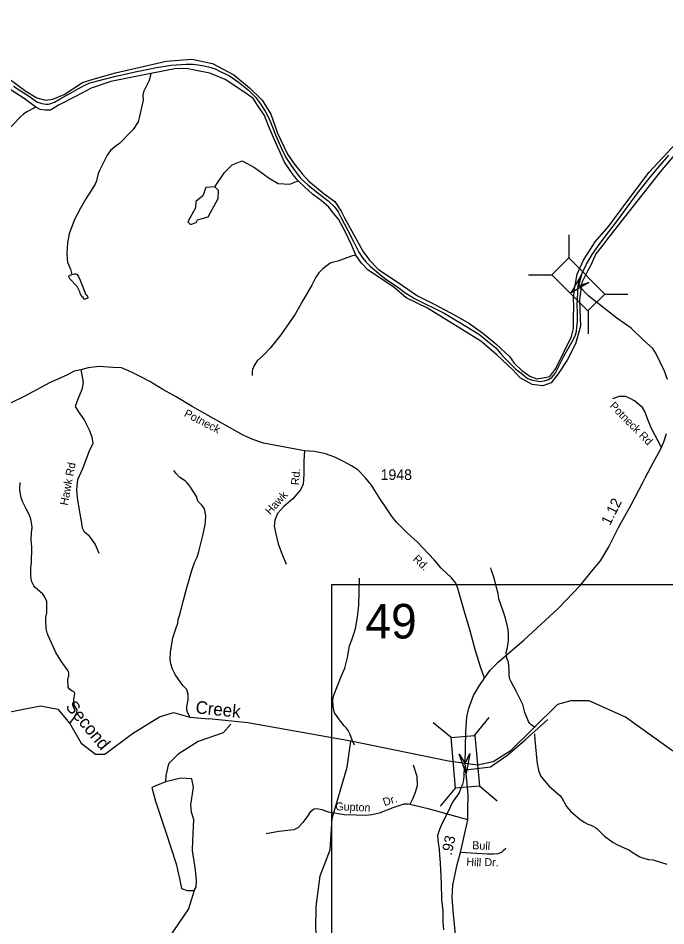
# Model space of a CAD drawing. Extents: x 1473865 to 1648260, y 639067 to 773536.
# Drawn here: x 1546474 to 1554159, y 733795 to 744565 of the extents above; entities that cross this region are included whole.
import ezdxf

# ---------------------------------------------------------------- set-up
doc = ezdxf.new("R2010")
doc.units = 0
for name, color, linetype in [('Exist Boundary Political CountyLine', 7, 'Continuous'), ('Exist Hydrographic Creek Single Shore', 7, 'Continuous'), ('Exist Hydrographic Creek Single Shore Label', 7, 'Continuous'), ('Exist Hydrographic Misc Water Feature', 7, 'Continuous'), ('Exist Hydrographic Pond Under 1500 Sq Ft', 7, 'Continuous'), ('Exist Hydrographic River Shore', 7, 'Continuous'), ('Exist Road Non-System Type 51', 7, 'Continuous'), ('Exist Road Non-System Type 51 Label', 7, 'Continuous'), ('Exist Road Primary US Attributed', 7, 'Continuous'), ('Exist Road Primary US Mileage Hundredths English Label', 7, 'Continuous'), ('Exist Road Primary US Structure Standard Bridge CELL', 7, 'Continuous'), ('Exist Road Secondary Structure Standard Bridge Attributed CELL', 7, 'Continuous'), ('Exist Road Secondary Structure Standard Bridge Number Label', 7, 'Continuous'), ('Exist Road Secondary Type 51 Attributed', 7, 'Continuous'), ('Exist Road Secondary Type 51 Label', 7, 'Continuous'), ('Exist Road Secondary Type 51 Number Label', 7, 'Continuous'), ('Map Preparation Inset Cut Line', 7, 'Continuous')]:
    doc.layers.add(name, color=color, linetype=linetype)

msp = doc.modelspace()

# ---------------------------------------------------------------- linework, layer by layer
at = {"layer": 'Exist Boundary Political CountyLine'}
for points in [[(1546754, 743551), (1546801, 743545), (1546835, 743545), (1546862, 743551), (1546904, 743568), (1546974, 743606), (1547086, 743670), (1547198, 743733), (1547266, 743771), (1547325, 743798), (1547405, 743819), (1547618, 743874), (1547863, 743929), (1548097, 743974), (1548289, 744008), (1548469, 744020), (1548552, 744018), (1548663, 744005), (1548734, 743986), (1548810, 743965), (1548872, 743934), (1548982, 743879), (1549090, 743805), (1549206, 743712), (1549293, 743625), (1549355, 743539), (1549406, 743462), (1549456, 743361), (1549529, 743179), (1549599, 743019), (1549650, 742913), (1549712, 742818), (1549761, 742748), (1549826, 742668), (1549917, 742583), (1550050, 742478), (1550153, 742399), (1550233, 742321), (1550272, 742268), (1550310, 742190), (1550382, 742055), (1550454, 741916), (1550516, 741787), (1550562, 741717), (1550598, 741675), (1550655, 741618), (1550819, 741482), (1550978, 741373), (1551062, 741311), (1551177, 741237), (1551529, 741064), (1551805, 740899), (1551951, 740806), (1552044, 740732), (1552140, 740652), (1552221, 740557), (1552375, 740405), (1552462, 740337), (1552517, 740291), (1552576, 740270), (1552625, 740261), (1552665, 740253), (1552718, 740263), (1552768, 740278), (1552807, 740303), (1552845, 740348), (1552949, 740555), (1553045, 740720), (1553082, 740796), (1553097, 740848), (1553104, 740903), (1553110, 740963), (1553110, 741055), (1553105, 741174), (1553115, 741301), (1553120, 741391), (1553132, 741451), (1553167, 741540), (1553218, 741647), (1553286, 741761), (1553380, 741894), (1553587, 742163), (1553746, 742387), (1553839, 742507), (1553977, 742683), (1554080, 742805), (1554194, 742941)], [(1546419, 743760), (1546610, 743634), (1546695, 743574), (1546754, 743551)]]:
    msp.add_lwpolyline(points, dxfattribs=at)
at = {"layer": 'Exist Hydrographic Creek Single Shore'}
for points in [[(1555048, 735718), (1554600, 735690), (1554227, 735881), (1553679, 736273), (1553249, 736466), (1553032, 736467), (1552873, 736421), (1552310, 735869), (1552111, 735741), (1551926, 735701), (1551778, 735723)], [(1545565, 735584), (1545599, 735619), (1545747, 736040), (1545857, 736156), (1546051, 736270), (1546741, 736406), (1546947, 736366), (1547086, 736195), (1547221, 735964), (1547392, 735833), (1547503, 735833), (1547832, 736076), (1548152, 736277), (1548319, 736326), (1548511, 736272), (1548735, 736252)], [(1550423, 735985), (1549201, 736203), (1548735, 736252)], [(1551778, 735723), (1551580, 735750), (1550423, 735985)]]:
    msp.add_lwpolyline(points, dxfattribs=at)
at = {"layer": 'Exist Hydrographic Misc Water Feature'}
for points in [[(1548050, 743910), (1548030, 743824), (1547972, 743713), (1547963, 743690), (1547954, 743650), (1547957, 743594), (1547912, 743383), (1547899, 743335), (1547839, 743245), (1547812, 743215), (1547681, 743083), (1547620, 743039), (1547571, 742995), (1547532, 742938), (1547444, 742766), (1547429, 742731), (1547421, 742707), (1547403, 742635), (1547388, 742596), (1547278, 742422), (1547216, 742312), (1547143, 742176), (1547081, 742007), (1547061, 741900), (1547051, 741772), (1547054, 741700), (1547061, 741668), (1547095, 741587), (1547110, 741522)], [(1546686, 743509), (1546578, 743454), (1546537, 743425), (1546504, 743394), (1546322, 743203), (1546285, 743151), (1546247, 743080), (1546223, 743003), (1546214, 742957), (1546193, 742817), (1546193, 742748), (1546209, 742551), (1546212, 742519), (1546223, 742447), (1546255, 742302), (1546289, 742190), (1546316, 742135), (1546326, 742053), (1546325, 742021), (1546328, 741989), (1546335, 741925), (1546375, 741748)], [(1548809, 742563), (1548921, 742734), (1549014, 742824), (1549131, 742874), (1549278, 742795), (1549454, 742665), (1549560, 742603), (1549698, 742595), (1549798, 742635)], [(1550481, 741752), (1550443, 741744), (1550419, 741737), (1550266, 741681), (1550201, 741666), (1550177, 741657), (1550088, 741590), (1550043, 741542), (1550007, 741491), (1549957, 741396), (1549853, 741215), (1549759, 741053), (1549726, 741000), (1549592, 740809), (1549466, 740648), (1549384, 740566), (1549311, 740498), (1549274, 740445), (1549256, 740397), (1549252, 740373), (1549251, 740325)], [(1547110, 741522), (1547142, 741530), (1547158, 741530), (1547174, 741523), (1547187, 741505), (1547201, 741477), (1547265, 741315), (1547273, 741291), (1547287, 741281), (1547304, 741245), (1547262, 741227), (1547244, 741250), (1547230, 741262), (1547211, 741297), (1547205, 741317), (1547175, 741381), (1547089, 741471), (1547077, 741496), (1547077, 741504), (1547084, 741511), (1547110, 741522)], [(1548511, 736272), (1548484, 736329), (1548477, 736354), (1548476, 736394), (1548492, 736481), (1548492, 736521), (1548491, 736541), (1548474, 736601), (1548429, 736647), (1548338, 736777), (1548304, 736841), (1548285, 736906), (1548278, 736956), (1548280, 737042), (1548308, 737213), (1548351, 737332), (1548368, 737388), (1548373, 737427), (1548395, 737507), (1548434, 737642), (1548481, 737820), (1548534, 738011), (1548551, 738059), (1548568, 738106), (1548598, 738170), (1548617, 738236), (1548670, 738444), (1548695, 738559), (1548699, 738591), (1548701, 738663), (1548685, 738743), (1548656, 738784), (1548605, 738833), (1548589, 738888), (1548528, 738987), (1548499, 739028), (1548474, 739056), (1548454, 739075), (1548391, 739116), (1548348, 739163), (1548323, 739200)], [(1547086, 736195), (1547153, 736289), (1547172, 736328), (1547173, 736360), (1547138, 736417), (1547136, 736485), (1547145, 736549), (1547143, 736564), (1547130, 736575), (1547114, 736579), (1547082, 736604), (1547068, 736628), (1547065, 736715), (1547069, 736746), (1547074, 736754), (1547074, 736794), (1547071, 736810), (1547057, 736835), (1546986, 736936), (1546920, 737038), (1546829, 737240), (1546817, 737272), (1546806, 737320), (1546801, 737420), (1546803, 737452), (1546815, 737509), (1546814, 737648), (1546783, 737707), (1546766, 737729), (1546736, 737760), (1546675, 737811), (1546660, 737831), (1546637, 737876), (1546631, 737896), (1546628, 737912), (1546623, 737960), (1546626, 738041), (1546633, 738105), (1546636, 738276), (1546634, 738344), (1546630, 738358), (1546633, 738476), (1546637, 738484), (1546640, 738524), (1546624, 738624), (1546605, 738676), (1546571, 738745), (1546540, 738798), (1546525, 738830), (1546510, 738878), (1546503, 738919), (1546496, 738967), (1546498, 739055)], [(1552609, 736149), (1552561, 736180), (1552544, 736198), (1552528, 736220), (1552486, 736327), (1552463, 736420), (1552382, 736578), (1552325, 736691), (1552309, 736723), (1552299, 736772), (1552300, 736835), (1552290, 736924), (1552271, 736972), (1552265, 737040), (1552282, 737097), (1552292, 737179), (1552293, 737243), (1552287, 737308), (1552280, 737348), (1552258, 737444), (1552230, 737530), (1552179, 737674), (1552168, 737738), (1552150, 737810), (1552124, 737907), (1552117, 737931), (1552089, 738012), (1552081, 738044)], [(1550465, 735941), (1550437, 736000), (1550410, 736072), (1550389, 736113), (1550366, 736145), (1550343, 736168), (1550310, 736209), (1550228, 736324), (1550210, 736393), (1550206, 736481), (1550221, 736532), (1550306, 736754), (1550352, 736853), (1550382, 736978), (1550406, 737116), (1550432, 737187), (1550457, 737259), (1550475, 737322), (1550502, 737457), (1550517, 737601), (1550524, 737921)], [(1548999, 736187), (1548905, 736084), (1548609, 735983), (1548371, 735833), (1548259, 735716), (1548228, 735579), (1548221, 735505)], [(1552599, 736072), (1552605, 736001), (1552627, 735752), (1552631, 735720), (1552647, 735641), (1552672, 735574), (1552718, 735514), (1552775, 735453), (1552902, 735340), (1552924, 735314), (1552979, 735212), (1553033, 735154), (1553081, 735108), (1553139, 735063), (1553191, 735026), (1553227, 735007), (1553258, 734994), (1553274, 734990), (1553330, 734958), (1553345, 734946), (1553431, 734860), (1553535, 734784), (1553594, 734752), (1553728, 734693), (1553771, 734660), (1553850, 734616), (1553882, 734604), (1553953, 734582), (1554009, 734577), (1554033, 734570), (1554172, 734529)], [(1549559, 731380), (1549561, 731395), (1549624, 731803), (1549829, 732150), (1550014, 732799), (1550027, 733071), (1550053, 733123), (1550066, 733422), (1550005, 733748), (1550009, 734024), (1550056, 734390), (1550178, 734696), (1550200, 735070), (1550377, 735677), (1550423, 735985)], [(1551766, 735684), (1551763, 735573), (1551758, 735533), (1551754, 735509), (1551745, 735477), (1551728, 735430), (1551705, 735374), (1551637, 735275), (1551632, 735272), (1551599, 735205), (1551494, 734987), (1551473, 734940), (1551464, 734916), (1551451, 734869), (1551456, 734779), (1551468, 734705), (1551475, 734635), (1551482, 734544), (1551494, 734296), (1551496, 734109), (1551511, 733972), (1551512, 733844), (1551522, 733748)], [(1548221, 735505), (1548060, 735436), (1548104, 735275), (1548226, 734905), (1548349, 734531), (1548389, 734358), (1548412, 734240), (1548481, 734213), (1548562, 734215), (1548587, 734253), (1548591, 734334), (1548578, 734459), (1548544, 734691), (1548548, 734803), (1548557, 735056), (1548530, 735145), (1548524, 735230), (1548553, 735439), (1548535, 735538), (1548405, 735549), (1548221, 735505)], [(1548562, 734215), (1548496, 733999), (1548216, 733584), (1547935, 733146), (1547846, 732322), (1548009, 731419)]]:
    msp.add_lwpolyline(points, dxfattribs=at)
at = {"layer": 'Exist Hydrographic Pond Under 1500 Sq Ft'}
msp.add_lwpolyline([(1548809, 742563), (1548701, 742555), (1548666, 742457), (1548582, 742390), (1548580, 742314), (1548486, 742149), (1548519, 742115), (1548586, 742140), (1548603, 742173), (1548729, 742206), (1548849, 742427), (1548850, 742519), (1548809, 742563)], dxfattribs=at)
at = {"layer": 'Exist Hydrographic River Shore'}
for points in [[(1546686, 743509), (1546546, 743612), (1546019, 743948), (1545889, 744024), (1545749, 744082), (1545641, 744124), (1545521, 744150), (1545415, 744176), (1545349, 744192), (1545253, 744262), (1545109, 744384), (1545016, 744521), (1544984, 744565)], [(1546350, 743856), (1546566, 743698), (1546696, 743618), (1546800, 743594), (1546884, 743602), (1547020, 743658), (1547236, 743800), (1547364, 743840), (1547629, 743916), (1547973, 743994), (1548230, 744053), (1548536, 744077), (1548782, 744027), (1549032, 743892), (1549220, 743740), (1549370, 743592), (1549474, 743424), (1549552, 743200), (1549668, 742951), (1549748, 742835), (1549844, 742719), (1549924, 742631), (1550106, 742481), (1550230, 742389), (1550306, 742277), (1550348, 742197), (1550563, 741801), (1550643, 741693), (1550749, 741582), (1550983, 741430), (1551214, 741272), (1551412, 741170), (1551662, 741037), (1551822, 740945), (1551984, 740831), (1552142, 740701), (1552305, 740549), (1552359, 740472), (1552449, 740386), (1552547, 740318), (1552629, 740286), (1552699, 740298), (1552783, 740314), (1552855, 740410), (1552939, 740587), (1553040, 740787), (1553062, 740881), (1553064, 741016), (1553066, 741142), (1553064, 741242), (1553074, 741352), (1553086, 741416)], [(1548050, 743910), (1547573, 743812), (1547341, 743734), (1547163, 743638), (1546953, 743532), (1546859, 743474), (1546795, 743472), (1546736, 743482), (1546686, 743509)], [(1549798, 742635), (1549738, 742705), (1549634, 742855), (1549502, 743151), (1549446, 743287), (1549396, 743411), (1549320, 743519), (1549262, 743611), (1549164, 743685), (1548929, 743838), (1548749, 743914), (1548585, 743946), (1548471, 743966), (1548335, 743962), (1548050, 743910)], [(1553086, 741416), (1553107, 741528), (1553181, 741693), (1553319, 741911), (1553481, 742099), (1553697, 742384), (1553961, 742736), (1554336, 743142), (1554494, 743301), (1554598, 743373), (1554764, 743453), (1554884, 743477), (1554982, 743479), (1555072, 743473), (1555273, 743441), (1555441, 743395), (1555698, 743337)], [(1555698, 743259), (1555544, 743299), (1555316, 743345), (1555174, 743391), (1555046, 743409), (1554932, 743393), (1554824, 743379), (1554643, 743287), (1554327, 743023), (1554093, 742742), (1553495, 741982), (1553407, 741866), (1553329, 741768), (1553267, 741636), (1553221, 741546), (1553163, 741429), (1553153, 741383)], [(1550481, 741752), (1550433, 741868), (1550349, 742040), (1550277, 742182), (1550213, 742256), (1550161, 742322), (1550069, 742402), (1549965, 742476), (1549873, 742564), (1549798, 742635)], [(1553153, 741383), (1553135, 741219), (1553145, 740909), (1553085, 740700), (1552989, 740508), (1552881, 740344), (1552798, 740239), (1552698, 740201), (1552574, 740219), (1552432, 740297), (1552342, 740391), (1552152, 740569), (1551964, 740731), (1551330, 741123), (1551078, 741248), (1550932, 741372), (1550770, 741482), (1550623, 741579), (1550547, 741657), (1550481, 741752)]]:
    msp.add_lwpolyline(points, dxfattribs=at)
at = {"layer": 'Exist Road Non-System Type 51'}
for points in [[(1547218, 740393), (1547228, 740332), (1547245, 740244), (1547229, 740159), (1547184, 740046), (1547152, 739956), (1547200, 739883), (1547259, 739799), (1547318, 739681), (1547350, 739596), (1547361, 739517), (1547314, 739421), (1547237, 739219), (1547180, 739089), (1547168, 738971), (1547174, 738872), (1547198, 738728), (1547223, 738595), (1547234, 738519), (1547255, 738479), (1547309, 738430), (1547387, 738321), (1547431, 738216)], [(1553785, 740023), (1553734, 740052), (1553680, 740077), (1553604, 740078), (1553524, 740047)], [(1554111, 739465), (1553983, 739704), (1553945, 739803), (1553927, 739855), (1553908, 739898), (1553883, 739944), (1553839, 739983), (1553785, 740023)], [(1549871, 739433), (1549865, 739311), (1549865, 739153), (1549856, 739037), (1549823, 738969), (1549732, 738863), (1549624, 738768), (1549553, 738689), (1549520, 738609), (1549511, 738536), (1549532, 738446), (1549559, 738328), (1549604, 738215), (1549653, 738085)], [(1551786, 735645), (1552080, 735683), (1552285, 735825), (1552491, 736002), (1552760, 736243)], [(1551160, 735704), (1551203, 735571), (1551207, 735458), (1551185, 735379), (1551158, 735308), (1551122, 735236)], [(1551122, 735236), (1551102, 735241), (1551052, 735238), (1550921, 735196), (1550758, 735134), (1550670, 735111), (1550600, 735106), (1550486, 735108), (1550342, 735114), (1550157, 735144), (1550081, 735171), (1550015, 735184), (1549981, 735179), (1549935, 735141), (1549906, 735096), (1549853, 735020), (1549792, 734959), (1549744, 734936), (1549566, 734914), (1549417, 734888)], [(1551808, 735053), (1551355, 735180), (1551122, 735236)], [(1552260, 734713), (1552231, 734691), (1552209, 734667), (1552167, 734650), (1552115, 734647), (1552043, 734647), (1551723, 734664)]]:
    msp.add_lwpolyline(points, dxfattribs=at)
at = {"layer": 'Exist Road Primary US Attributed'}
for points in [[(1554177, 740279), (1554143, 740376), (1554090, 740485), (1554043, 740582), (1554003, 740644), (1553894, 740744), (1553746, 740888), (1553668, 740941), (1553577, 741007), (1553244, 741268), (1553121, 741395)], [(1552006, 736736), (1552075, 736829), (1552168, 736922), (1552477, 737188), (1552880, 737559), (1553147, 737837), (1553276, 737998), (1553382, 738128), (1553481, 738294), (1553598, 738522), (1553747, 738789), (1553880, 739046), (1553913, 739112), (1554014, 739295), (1554094, 739449), (1554135, 739537), (1554165, 739637)], [(1551778, 735723), (1551786, 736096), (1551799, 736274), (1551820, 736379), (1551877, 736530), (1551947, 736649), (1552006, 736736)], [(1552581, 732238), (1552486, 732327), (1552243, 732559), (1552069, 732710), (1551958, 732829), (1551873, 732932), (1551834, 733018), (1551795, 733089), (1551766, 733175), (1551726, 733277), (1551677, 733520), (1551656, 733771), (1551635, 733973), (1551625, 734137), (1551630, 734279), (1551683, 734522), (1551723, 734664), (1551808, 735053), (1551809, 735160), (1551813, 735348), (1551786, 735645), (1551778, 735723)]]:
    msp.add_lwpolyline(points, dxfattribs=at)
at = {"layer": 'Exist Road Primary US Structure Standard Bridge CELL'}
for p, q in [((1553007, 741996), (1553007, 741720)), ((1552531, 741520), (1552807, 741520)), ((1553434, 741291), (1553709, 741291)), ((1553238, 741096), (1553238, 740820)), ((1551887, 736054), (1552064, 736266)), ((1551612, 736029), (1551400, 736206)), ((1551487, 735215), (1551664, 735427)), ((1552157, 735276), (1551946, 735452))]:
    msp.add_line(p, q, dxfattribs=at)
for points in [[(1553007, 741720), (1553434, 741292), (1553235, 741092), (1552807, 741520)], [(1551664, 735427), (1551610, 736029), (1551892, 736054), (1551946, 735452)]]:
    msp.add_lwpolyline(points, close=True, dxfattribs=at)
at = {"layer": 'Exist Road Secondary Structure Standard Bridge Attributed CELL'}
for points in [[(1553246, 741430), (1553035, 741308), (1553157, 741520), (1553121, 741395)], [(1551832, 735841), (1551788, 735601), (1551706, 735831), (1551778, 735723)]]:
    msp.add_lwpolyline(points, close=True, dxfattribs=at)
at = {"layer": 'Exist Road Secondary Type 51 Attributed'}
msp.add_lwpolyline([(1552006, 736736), (1551965, 736856), (1551901, 737059), (1551836, 737296), (1551771, 737520), (1551689, 737798), (1551666, 737860), (1551617, 737925), (1551494, 738040), (1551412, 738137), (1551212, 738348), (1551092, 738454), (1550967, 738580), (1550910, 738648), (1550855, 738733), (1550766, 738864), (1550666, 739023), (1550596, 739111), (1550505, 739204), (1550428, 739255), (1550333, 739305), (1550232, 739358), (1550122, 739397), (1549989, 739423), (1549871, 739433), (1549385, 739522), (1549258, 739567), (1549143, 739616), (1548540, 739958), (1548348, 740073), (1548190, 740159), (1548035, 740255), (1547923, 740314), (1547835, 740356), (1547784, 740381), (1547700, 740417), (1547598, 740420), (1547434, 740432), (1547307, 740417), (1547217, 740393), (1547140, 740378), (1547053, 740330), (1546846, 740240), (1546544, 740078), (1546119, 739871)], dxfattribs=at)
at = {"layer": 'Map Preparation Inset Cut Line'}
msp.add_lwpolyline([(1569803, 722116), (1550196, 722116), (1550196, 737846), (1569803, 737846), (1569803, 722116)], dxfattribs=at)

# ---------------------------------------------------------------- texts
at = {"layer": 'Exist Hydrographic Creek Single Shore Label'}
for s, rotation, p in [('Second', 309.6651, (1547029, 736392)), ('Creek', 354.0212, (1548574, 736318))]:
    msp.add_text(s, height=150, rotation=rotation, dxfattribs=at).set_placement(p)
at = {"layer": 'Exist Road Non-System Type 51 Label'}
for s, rotation, p in [('Potneck Rd', 314.6646, (1553484, 739956)), ('Hawk Rd', 79.1936, (1547061, 738778)), ('Rd.', 85.2911, (1549805, 739021)), ('Hawk', 48.0416, (1549466, 738665)), ('Gupton', 357.6483, (1550236, 735167)), ('Dr.', 17.911, (1550819, 735215)), ('Bull', 357.0873, (1551860, 734706)), ('Hill', 357.0873, (1551790, 734510)), ('Dr.', 359.3188, (1552005, 734504))]:
    msp.add_text(s, height=95, rotation=rotation, dxfattribs=at).set_placement(p)
at = {"layer": 'Exist Road Primary US Mileage Hundredths English Label'}
for s, rotation, p in [('1.12', 63.698, (1553496, 738538)), ('.93', 77.6845, (1551615, 734624))]:
    msp.add_text(s, height=125, rotation=rotation, dxfattribs=at).set_placement(p)
at = {"layer": 'Exist Road Secondary Structure Standard Bridge Number Label'}
msp.add_text('49', height=410.1, dxfattribs=at).set_placement((1550593, 737205))
at = {"layer": 'Exist Road Secondary Type 51 Label'}
for s, rotation, p in [('Potneck', 332.6129, (1548435, 739846)), ('Rd.', 316.683, (1551151, 738138))]:
    msp.add_text(s, height=95, rotation=rotation, dxfattribs=at).set_placement(p)
at = {"layer": 'Exist Road Secondary Type 51 Number Label'}
msp.add_text('1948', height=125, dxfattribs=at).set_placement((1550775, 739086))

doc.saveas('drawing.dxf')
